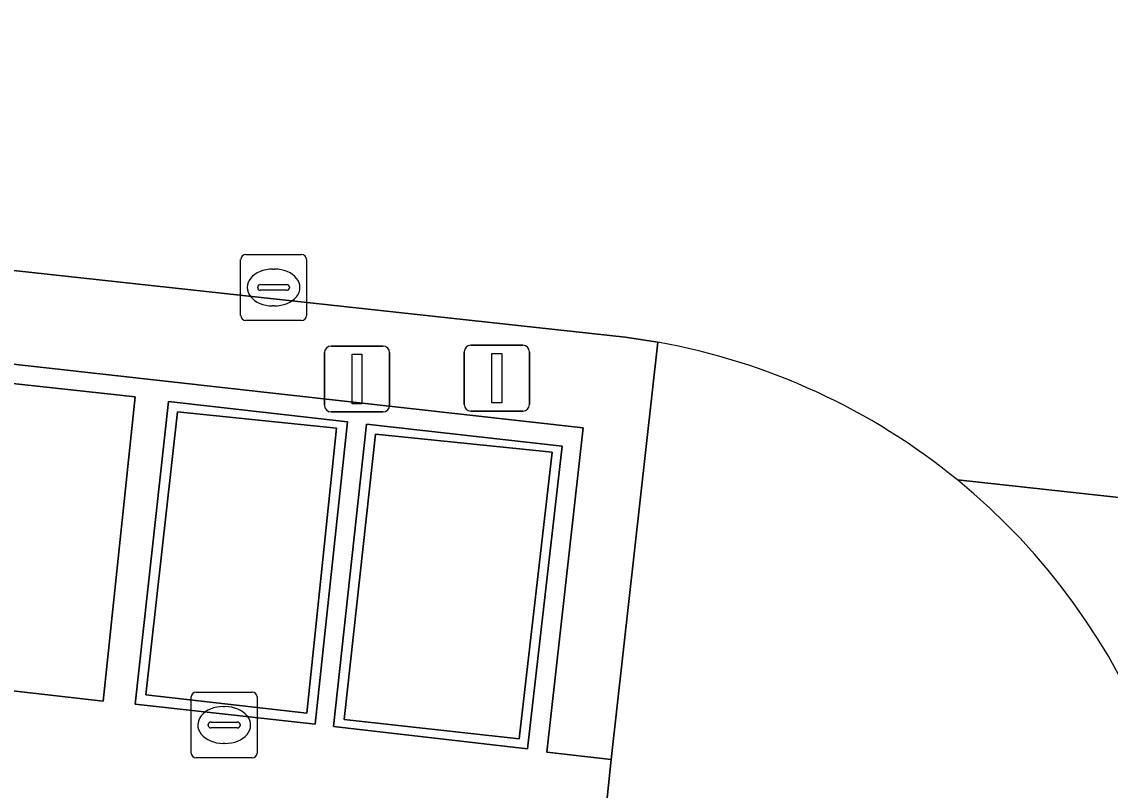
# Model space of a CAD drawing. Extents: x 162026 to 163502, y 387295 to 388169.
# Drawn here: x 162338.5 to 162355.04, y 387530.08 to 387541.75 of the extents above; entities that cross this region are included whole.
import ezdxf

# ---------------------------------------------------------------- set-up
doc = ezdxf.new("R2010")
doc.units = 0
for name, color, linetype in [('IMGEO_Groenvoorziening', 7, 'Continuous'), ('IMGEO_Haag', 7, 'Continuous'), ('IMGEO_Kolk', 7, 'Continuous'), ('IMGEO_Parkeervlak_open', 7, 'Continuous'), ('IMGEO_Rijbaan_lokaal_gesloten', 7, 'Continuous'), ('IMGEO_Rijbaan_lokaal_open', 7, 'Continuous'), ('IMGEO_Verkeersbordpaal', 7, 'Continuous'), ('IMGEO_Voetpad_open', 7, 'Continuous')]:
    doc.layers.add(name, color=color, linetype=linetype)

msp = doc.modelspace()

# ---------------------------------------------------------------- linework, layer by layer
at = {"layer": 'IMGEO_Groenvoorziening'}
msp.add_lwpolyline([(162348.168, 387536.887), (162347.672, 387536.963), (162336.513, 387538.182), (162334.719, 387538.38), (162331.3, 387538.759), (162311.49, 387540.981), (162307.308, 387541.425), (162306.672, 387535.157), (162307.649, 387535.045), (162308.179, 387539.924), (162347.03, 387535.588), (162346.478, 387530.662), (162347.459, 387530.55)], close=True, dxfattribs=at)
at = {"layer": 'IMGEO_Haag'}
msp.add_lwpolyline([(162346.478, 387530.662), (162347.459, 387530.55), (162348.168, 387536.887), (162347.672, 387536.963), (162336.513, 387538.182), (162334.719, 387538.38), (162331.3, 387538.759), (162311.49, 387540.981), (162307.308, 387541.425), (162306.672, 387535.157), (162307.649, 387535.045), (162308.179, 387539.924), (162347.03, 387535.588)], close=True, dxfattribs=at)
at = {"layer": 'IMGEO_Kolk'}
for p, q in [((162341.827, 387537.293), (162341.827, 387538.145)), ((162341.902, 387538.219), (162342.754, 387538.219)), ((162342.828, 387538.145), (162342.828, 387537.293)), ((162342.315, 387537.999), (162342.34, 387537.999)), ((162342.086, 387537.713), (162342.086, 387537.725)), ((162342.524, 387537.676), (162342.126, 387537.676)), ((162342.129, 387537.762), (162342.527, 387537.762)), ((162342.57, 387537.725), (162342.57, 387537.713)), ((162342.338, 387537.439), (162342.313, 387537.439)), ((162342.754, 387537.219), (162341.902, 387537.219)), ((162341.076, 387530.647), (162341.076, 387531.499)), ((162341.151, 387531.573), (162342.003, 387531.573)), ((162342.077, 387531.499), (162342.077, 387530.647)), ((162341.564, 387531.353), (162341.589, 387531.353)), ((162341.335, 387531.067), (162341.335, 387531.079)), ((162341.773, 387531.03), (162341.375, 387531.03)), ((162341.378, 387531.116), (162341.776, 387531.116)), ((162341.819, 387531.079), (162341.819, 387531.067)), ((162341.587, 387530.793), (162341.562, 387530.793)), ((162342.003, 387530.573), (162341.151, 387530.573))]:
    msp.add_line(p, q, dxfattribs=at)
for points in [[(162341.827, 387537.293), (162341.827, 387538.145)], [(162341.902, 387538.219), (162342.754, 387538.219)], [(162342.828, 387538.145), (162342.828, 387537.293)], [(162342.754, 387537.219), (162341.902, 387537.219)], [(162341.076, 387530.647), (162341.076, 387531.499)], [(162341.151, 387531.573), (162342.003, 387531.573)], [(162342.077, 387531.499), (162342.077, 387530.647)], [(162342.003, 387530.573), (162341.151, 387530.573)]]:
    msp.add_lwpolyline(points, dxfattribs=at)
for centre, radius, start, end in [((162341.904, 387538.143), 0.0765, 91.552, 178.448), ((162341.904, 387538.143), 0.0765, 91.552, 178.448), ((162342.752, 387538.143), 0.0765, 1.552, 88.448), ((162342.752, 387538.143), 0.0765, 1.552, 88.448), ((162342.126, 387537.722), 0.0403, 85.8775, 175.7526), ((162342.123, 387537.712), 0.0366, 178.938, 274.7102), ((162342.527, 387537.719), 0.043, 264.8664, 352.4533), ((162342.531, 387537.724), 0.0386, 1.7309, 96.639), ((162341.904, 387537.295), 0.0765, 181.552, 268.448), ((162341.904, 387537.295), 0.0765, 181.552, 268.448), ((162342.752, 387537.295), 0.0765, 271.552, 358.448), ((162342.752, 387537.295), 0.0765, 271.552, 358.448), ((162341.153, 387531.497), 0.0765, 91.552, 178.448), ((162341.153, 387531.497), 0.0765, 91.552, 178.448), ((162342.001, 387531.497), 0.0765, 1.552, 88.448), ((162342.001, 387531.497), 0.0765, 1.552, 88.448), ((162341.375, 387531.076), 0.0403, 85.8775, 175.7526), ((162341.372, 387531.066), 0.0366, 178.938, 274.7102), ((162341.776, 387531.073), 0.043, 264.8664, 352.4533), ((162341.78, 387531.078), 0.0386, 1.7309, 96.639), ((162341.153, 387530.649), 0.0765, 181.552, 268.448), ((162341.153, 387530.649), 0.0765, 181.552, 268.448), ((162342.001, 387530.649), 0.0765, 271.552, 358.448), ((162342.001, 387530.649), 0.0765, 271.552, 358.448)]:
    msp.add_arc(centre, radius, start, end, dxfattribs=at)
for centre, major_axis, ratio, start_param, end_param in [((162342.314, 387537.719), (-0.387, 0.002), 0.722429, 4.712389, 7.853982), ((162342.339, 387537.719), (-0.39, 0.002), 0.717154, 1.570796, 4.712389), ((162341.563, 387531.073), (-0.387, 0.002), 0.722429, 4.712389, 7.853982), ((162341.588, 387531.073), (-0.39, 0.002), 0.717154, 1.570796, 4.712389)]:
    msp.add_ellipse(centre, major_axis=major_axis, ratio=ratio, start_param=start_param, end_param=end_param, dxfattribs=at)
at = {"layer": 'IMGEO_Parkeervlak_open'}
for points in [[(162337.736, 387531.661), (162339.74, 387531.436), (162340.224, 387536.056), (162338.225, 387536.275)], [(162340.223, 387531.39), (162342.959, 387531.085), (162343.449, 387535.677), (162340.73, 387535.989)], [(162340.388, 387531.534), (162342.832, 387531.255), (162343.282, 387535.584), (162340.866, 387535.83)], [(162340.388, 387531.534), (162340.866, 387535.83), (162343.282, 387535.584), (162342.832, 387531.255)], [(162343.24, 387531.049), (162346.184, 387530.709), (162346.713, 387535.308), (162343.74, 387535.642)], [(162343.398, 387531.157), (162346.061, 387530.863), (162346.559, 387535.218), (162343.877, 387535.489)], [(162343.398, 387531.157), (162343.877, 387535.489), (162346.559, 387535.218), (162346.061, 387530.863)]]:
    msp.add_lwpolyline(points, close=True, dxfattribs=at)
at = {"layer": 'IMGEO_Rijbaan_lokaal_gesloten'}
for points in [[(162396.203, 387537.574), (162394.453, 387537.768), (162393.751, 387537.847), (162389.494, 387538.324), (162386.482, 387538.662), (162383.619, 387538.982), (162377.167, 387539.702), (162367.444, 387540.786), (162356.516, 387541.994), (162348.482, 387542.882), (162343.504, 387543.432), (162338.051, 387544.035), (162335.41, 387544.327), (162334.719, 387538.38), (162336.513, 387538.182), (162347.672, 387536.963), (162348.168, 387536.887)], [(162382.95, 387531.492), (162352.718, 387534.796)], [(162352.718, 387534.796), (162382.95, 387531.492)]]:
    msp.add_lwpolyline(points, dxfattribs=at)
for centre, start, end in [((162346.413, 387527.073), 50.7741, 79.8626), ((162346.411, 387527.075), 351.7309, 50.7562)]:
    msp.add_arc(centre, 9.97, start, end, dxfattribs=at)
at = {"layer": 'IMGEO_Rijbaan_lokaal_open'}
msp.add_lwpolyline([(162350.794, 387527.983), (162350.507, 387528.016), (162350.29, 387526.002), (162345.739, 387526.513), (162345.95, 387528.491), (162347.231, 387528.357), (162347.459, 387530.55), (162346.478, 387530.662), (162347.03, 387535.588), (162308.179, 387539.924), (162307.649, 387535.045)], dxfattribs=at)
for points in [[(162337.736, 387531.661), (162338.225, 387536.275), (162340.224, 387536.056), (162339.74, 387531.436)], [(162340.223, 387531.39), (162340.73, 387535.989), (162343.449, 387535.677), (162342.959, 387531.085)], [(162343.24, 387531.049), (162343.74, 387535.642), (162346.713, 387535.308), (162346.184, 387530.709)]]:
    msp.add_lwpolyline(points, close=True, dxfattribs=at)
at = {"layer": 'IMGEO_Verkeersbordpaal'}
for p, q in [((162343.201, 387536.829), (162343.991, 387536.829)), ((162343.991, 387536.829), (162343.201, 387536.829)), ((162345.325, 387536.842), (162346.115, 387536.842)), ((162346.115, 387536.842), (162345.325, 387536.842)), ((162343.101, 387535.929), (162343.101, 387536.729)), ((162343.101, 387536.729), (162343.101, 387535.929)), ((162344.091, 387536.729), (162344.091, 387535.929)), ((162344.091, 387535.929), (162344.091, 387536.729)), ((162345.225, 387535.942), (162345.225, 387536.742)), ((162345.225, 387536.742), (162345.225, 387535.942)), ((162346.215, 387536.742), (162346.215, 387535.942)), ((162346.215, 387535.942), (162346.215, 387536.742)), ((162343.991, 387535.829), (162343.201, 387535.829)), ((162343.201, 387535.829), (162343.991, 387535.829)), ((162346.115, 387535.842), (162345.325, 387535.842)), ((162345.325, 387535.842), (162346.115, 387535.842))]:
    msp.add_line(p, q, dxfattribs=at)
for points in [[(162343.521, 387536.704), (162343.671, 387536.704), (162343.671, 387535.954), (162343.521, 387535.954), (162343.521, 387536.704)], [(162345.645, 387536.717), (162345.795, 387536.717), (162345.795, 387535.967), (162345.645, 387535.967), (162345.645, 387536.717)]]:
    msp.add_lwpolyline(points, dxfattribs=at)
for centre, start, end in [((162343.201, 387536.729), 90, 180), ((162343.201, 387536.729), 90, 180), ((162343.991, 387536.729), 0, 90), ((162343.991, 387536.729), 360, 90), ((162345.325, 387536.742), 90, 180), ((162345.325, 387536.742), 90, 180), ((162346.115, 387536.742), 0, 90), ((162346.115, 387536.742), 360, 90), ((162343.201, 387535.929), 180, 270), ((162343.201, 387535.929), 180, 270), ((162343.991, 387535.929), 270, 0), ((162343.991, 387535.929), 270, 0), ((162345.325, 387535.942), 180, 270), ((162345.325, 387535.942), 180, 270), ((162346.115, 387535.942), 270, 0), ((162346.115, 387535.942), 270, 0)]:
    msp.add_arc(centre, 0.1, start, end, dxfattribs=at)
at = {"layer": 'IMGEO_Voetpad_open'}
msp.add_lwpolyline([(162348.168, 387536.887), (162347.459, 387530.55), (162347.231, 387528.357), (162350.507, 387528.016), (162350.794, 387527.983), (162350.822, 387528.244), (162348.422, 387528.494), (162348.529, 387529.488), (162351.424, 387529.169), (162351.923, 387529.114), (162351.814, 387528.12), (162349.623, 387508.213), (162348.648, 387508.315), (162348.675, 387508.562), (162348.373, 387508.6), (162343.832, 387509.147), (162343.81, 387508.901), (162342.244, 387509.025), (162342.142, 387508.054), (162342.079, 387507.452)], dxfattribs=at)
for centre, start, end in [((162346.413, 387527.073), 50.7741, 79.8626), ((162346.411, 387527.075), 351.7309, 50.7562)]:
    msp.add_arc(centre, 9.97, start, end, dxfattribs=at)

doc.saveas('drawing.dxf')
